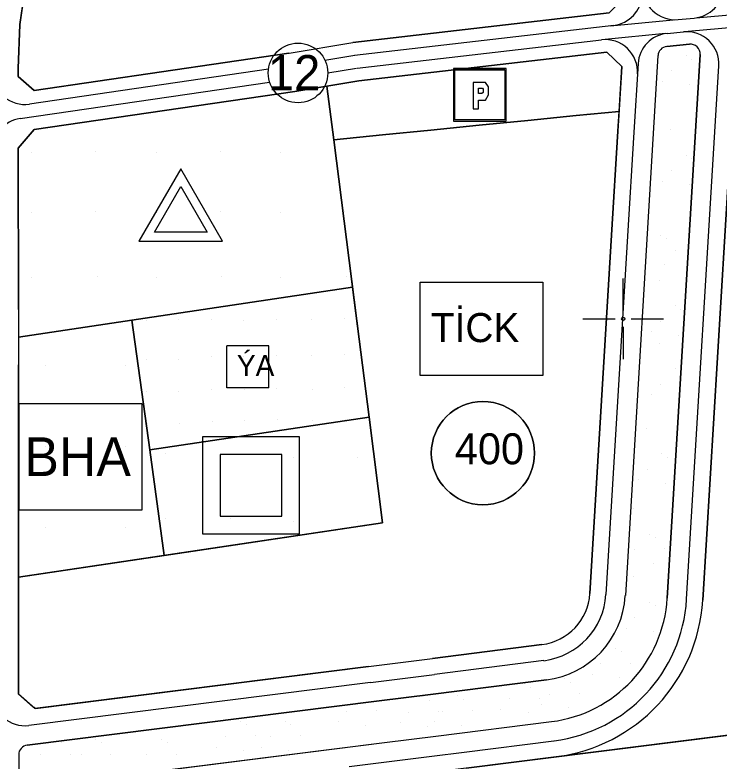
# Model space of a CAD drawing. Extents: x 419109 to 421295, y 4452223 to 4457798.
# Drawn here: x 419811.7 to 420029.7, y 4453863.1 to 4454094.1 of the extents above; entities that cross this region are included whole.
import ezdxf

# ---------------------------------------------------------------- set-up
doc = ezdxf.new("R2010")
doc.units = 0
for name, color, linetype in [('ADA', 7, 'Continuous'), ('ADAKENARI', 7, 'Continuous'), ('Default', 7, 'Continuous'), ('KALDIRIM', 7, 'Continuous'), ('KD_DAIRE', 7, 'Continuous'), ('KD_YGEN', 7, 'Continuous'), ('LJ_SEMBOL', 7, 'Continuous'), ('PAFTALAMA', 7, 'Continuous'), ('PL_AYA_PARK_DINLENME', 7, 'Continuous'), ('PL_EĞİTİM', 7, 'Continuous'), ('PL_GENEL_OTOPARK', 7, 'Continuous'), ('PL_K_BHA', 7, 'Continuous'), ('PL_SAY_DINI_TESIS', 7, 'Continuous'), ('PL_SAY_SAGLIK_TESIS', 7, 'Continuous'), ('PL_TİCK', 7, 'Continuous'), ('PL_TURZM', 7, 'Continuous'), ('SM_SEMBOL', 7, 'Continuous'), ('SM_TAKS', 7, 'Continuous'), ('TR_DINITESIS', 7, 'Continuous'), ('TR_EĞİTİM', 7, 'Continuous'), ('TR_PARKALANI', 7, 'Continuous'), ('TR_SAGLIKTESIS', 7, 'Continuous'), ('TR_TİCK', 7, 'Continuous'), ('TR_TİCT', 7, 'Continuous'), ('TR_YONETIMMERK', 7, 'Continuous')]:
    doc.layers.add(name, color=color, linetype=linetype)

# ---------------------------------------------------------------- blocks, each defined once
blk = doc.blocks.new('POINT_DISPLAY')
at = {"layer": 'Default'}
blk.add_line((0, 0), (0, 0), dxfattribs=at)

msp = doc.modelspace()

# ---------------------------------------------------------------- linework, layer by layer
at = {"layer": 'ADA'}
for p, q in [((419908.24, 4454072.04), (419915.13, 4454018.09)), ((419915.13, 4454018.09), (419925.51, 4453936.8)), ((419916.19, 4454009.76), (419812.73, 4453994.35)), ((419847.87, 4453999.59), (419857.91, 4453926.73)), ((419921.32, 4453969.57), (419853.4, 4453959.49)), ((419925.51, 4453936.8), (419812.79, 4453920.01))]:
    msp.add_line(p, q, dxfattribs=at)
at = {"layer": 'ADAKENARI'}
for p, q in [((419813.16, 4454091.08), (419817.35, 4454119.81)), ((419995.62, 4454094.69), (419916.3, 4454085.53)), ((419812.67, 4454077.47), (419813.16, 4454091.08)), ((419896.57, 4454082.28), (419916.3, 4454085.53)), ((420013.48, 4454084.32), (420020.53, 4454085)), ((419896.48, 4454082.27), (419817.62, 4454070.74)), ((419896.48, 4454082.27), (419896.57, 4454082.28)), ((419918.11, 4454073.66), (419994.88, 4454082.52)), ((419994.88, 4454082.52), (419999.55, 4454078.1)), ((420010.77, 4454081.51), (420000.66, 4453914.31)), ((420023.81, 4454081.83), (420013.63, 4453913.53)), ((420024.61, 4453912.86), (420034.84, 4454081.92)), ((419812.67, 4454075.02), (419812.67, 4454077.47)), ((419999.55, 4454078.1), (419998.34, 4454058.11)), ((419817.62, 4454070.74), (419812.67, 4454075.02)), ((419898.37, 4454070.42), (419918.11, 4454073.66)), ((419817.63, 4454058.61), (419898.37, 4454070.42)), ((419998.71, 4454064.24), (419910.36, 4454055.45)), ((419812.69, 4454052.89), (419817.63, 4454058.61)), ((419998.34, 4454058.11), (419996.39, 4454025.89)), ((419812.73, 4454002.89), (419812.69, 4454052.89)), ((419996.39, 4454025.89), (419989.68, 4453914.98)), ((419812.73, 4454002.89), (419812.74, 4453985.81)), ((419812.78, 4453925.01), (419812.74, 4453985.81)), ((419812.8, 4453904.9), (419812.78, 4453925.01)), ((419812.81, 4453883.76), (419812.8, 4453904.9)), ((419974.83, 4453899.14), (419940.94, 4453894.87)), ((419921.1, 4453892.38), (419940.94, 4453894.87)), ((419921.1, 4453892.38), (419817.78, 4453879.38)), ((419940.37, 4453883.72), (419976.2, 4453888.22)), ((419817.78, 4453879.38), (419812.81, 4453883.76)), ((419924.49, 4453881.72), (419940.37, 4453883.72)), ((419815.45, 4453868), (419924.49, 4453881.72)), ((419951.35, 4453860.91), (420102.08, 4453879.87)), ((419942, 4453870.82), (419977.82, 4453875.32)), ((419926.11, 4453868.82), (419942, 4453870.82)), ((419816.2, 4453855), (419926.11, 4453868.82)), ((419812.82, 4453865.02), (419812.83, 4453857.97))]:
    msp.add_line(p, q, dxfattribs=at)
for centre, radius, start, end in [((420020.82, 4454082.02), 3, 356.538, 95.5208), ((420013.77, 4454081.33), 3, 95.5208, 176.538), ((419972.71, 4453916), 17, 277.1691, 356.5376), ((419972.71, 4453916), 28, 277.1691, 356.538), ((419972.71, 4453916), 41, 277.1691, 356.538), ((419972.71, 4453916), 52, 277.1691, 356.538), ((419815.82, 4453865.03), 3, 97.1691, 180.035)]:
    msp.add_arc(centre, radius, start, end, dxfattribs=at)
at = {"layer": 'KALDIRIM'}
for p, q in [((420022.57, 4454093.18), (420040.86, 4454094.89)), ((419996.07, 4454090.71), (420015.51, 4454092.52)), ((420016.98, 4454092.66), (420022.02, 4454093.12)), ((419997.05, 4454090.83), (419916.76, 4454081.56)), ((420039.89, 4454090.66), (420020.15, 4454088.98)), ((420013.09, 4454088.3), (419994.42, 4454086.5)), ((420013.63, 4454088.35), (420018.67, 4454088.84)), ((419917.66, 4454077.63), (419993.29, 4454086.37)), ((419907.66, 4454080.05), (419916.95, 4454081.58)), ((419908.53, 4454076.14), (419917.47, 4454077.61)), ((420004.61, 4454079), (420003.33, 4454057.81)), ((420019.62, 4453913.17), (420029.61, 4454078.28)), ((419890.16, 4454077.3), (419816.17, 4454066.48)), ((419813.27, 4454062.02), (419890.52, 4454073.31)), ((420003.33, 4454057.81), (420001.38, 4454025.59)), ((420001.38, 4454025.59), (419994.67, 4453914.67)), ((419975.45, 4453894.18), (419941.57, 4453889.91)), ((419921.72, 4453887.42), (419941.57, 4453889.91)), ((419921.72, 4453887.42), (419815.97, 4453874.12)), ((419950.72, 4453865.87), (419978.57, 4453869.37)), ((419940.72, 4453864.61), (419950.72, 4453865.87)), ((419915.19, 4453861.4), (419940.72, 4453864.61))]:
    msp.add_line(p, q, dxfattribs=at)
for centre, radius, start, end in [((420016.06, 4454102.61), 10, 176.538, 275.3127), ((420021.09, 4454103.08), 10, 275.3127, 356.538), ((419995.91, 4454100.76), 10, 276.5852, 356.538), ((420014.59, 4454078.4), 10, 95.5208, 176.538), ((420019.63, 4454078.89), 10, 356.538, 95.5208), ((419994.43, 4454076.43), 10, 356.538, 96.5852), ((419814.72, 4454076.38), 10, 179.9995, 278.3165), ((419814.72, 4454052.12), 10, 98.3165, 179.9995), ((419972.71, 4453916), 22, 277.1691, 356.5376), ((419972.71, 4453916), 47, 277.1691, 356.538), ((419814.72, 4453884.04), 10, 179.9995, 277.1691)]:
    msp.add_arc(centre, radius, start, end, dxfattribs=at)
at = {"layer": 'KD_DAIRE'}
msp.add_circle((419899.31, 4454076.12), 9.23, dxfattribs=at)
at = {"layer": 'LJ_SEMBOL'}
for p, q in [((419875.2, 4453958.01), (419875.2, 4453938.92)), ((419894.29, 4453958.01), (419875.2, 4453958.01)), ((419894.29, 4453938.92), (419894.29, 4453958.01)), ((419875.2, 4453938.92), (419894.29, 4453938.92))]:
    msp.add_line(p, q, dxfattribs=at)
for points in [[(419963.72, 4454077.47), (419947.43, 4454077.47), (419963.31, 4454077.06), (419963.31, 4454061.59), (419947.84, 4454061.59), (419947.84, 4454077.06), (419963.31, 4454077.06), (419947.43, 4454077.47), (419947.43, 4454061.18), (419963.72, 4454061.18), (419963.72, 4454077.47)], [(419958.33, 4454071.78), (419957.38, 4454073.14), (419956.67, 4454073.14), (419953.58, 4454073.14), (419953.58, 4454064.99), (419955.24, 4454064.99), (419955.24, 4454067.71), (419956.43, 4454067.71), (419957.38, 4454067.71), (419958.33, 4454069.4), (419958.33, 4454070.76), (419958.33, 4454071.78)], [(419955.24, 4454069.74), (419955.24, 4454071.44), (419955.72, 4454071.44), (419956.43, 4454071.44), (419956.67, 4454071.1), (419956.67, 4454070.42), (419956.67, 4454070.08), (419956.19, 4454069.74), (419955.72, 4454069.74), (419955.24, 4454069.74)], [(419875.96, 4454024.08), (419863.01, 4454046.4), (419850.07, 4454024.08), (419875.96, 4454024.08)], [(419863.01, 4454040.92), (419871.18, 4454026.83), (419854.85, 4454026.83), (419863.01, 4454040.92)]]:
    msp.add_lwpolyline(points, dxfattribs=at)
for points in [[(419937.18, 4454011.37), (419975.11, 4454011.37), (419975.11, 4453982.43), (419937.18, 4453982.43)], [(419813, 4453973.84), (419850.93, 4453973.84), (419850.93, 4453940.8), (419813, 4453940.8)], [(419869.74, 4453933.47), (419899.74, 4453933.47), (419899.74, 4453963.47), (419869.74, 4453963.47)]]:
    msp.add_lwpolyline(points, close=True, dxfattribs=at)
at = {"layer": 'PAFTALAMA'}
for p, q in [((420000, 4454002.5), (420000, 4454012.5)), ((419987.5, 4454000), (419997.5, 4454000)), ((420002.5, 4454000), (420012.5, 4454000)), ((420000, 4453997.5), (420000, 4453987.5))]:
    msp.add_line(p, q, dxfattribs=at)
msp.add_circle((420000, 4454000), 0.5, dxfattribs=at)
at = {"layer": 'PL_AYA_PARK_DINLENME'}
for points in [[(420020.53, 4454085), (420013.48, 4454084.32)], [(420010.77, 4454081.51), (420000.66, 4453914.31)], [(420013.63, 4453913.53), (420023.81, 4454081.83)], [(419976.2, 4453888.22), (419940.37, 4453883.72), (419924.49, 4453881.72), (419815.45, 4453868)], [(419816.2, 4453855), (419926.11, 4453868.82), (419942, 4453870.82), (419977.82, 4453875.32)], [(419812.82, 4453865.02), (419812.83, 4453857.97)]]:
    msp.add_lwpolyline(points, dxfattribs=at)
for centre, radius, start, end in [((420020.82, 4454082.02), 3, 356.538, 95.5208), ((420013.77, 4454081.33), 3, 95.5208, 176.538), ((419972.71, 4453916), 28, 277.1691, 356.538), ((419972.71, 4453916), 41, 277.1691, 356.538), ((419815.82, 4453865.03), 3, 97.1691, 180.035)]:
    msp.add_arc(centre, radius, start, end, dxfattribs=at)
at = {"layer": 'PL_EĞİTİM'}
msp.add_lwpolyline([(419916.19, 4454009.76), (419915.13, 4454018.09), (419910.36, 4454055.45), (419908.24, 4454072.04), (419898.37, 4454070.42), (419817.63, 4454058.61), (419812.69, 4454052.89), (419812.73, 4454002.89), (419812.73, 4453994.35), (419847.87, 4453999.59), (419916.19, 4454009.76)], dxfattribs=at)
at = {"layer": 'PL_GENEL_OTOPARK'}
msp.add_lwpolyline([(419999.55, 4454078.1), (419994.88, 4454082.52), (419918.11, 4454073.66), (419908.24, 4454072.04), (419910.36, 4454055.45), (419925.43, 4454056.95), (419940.43, 4454058.44), (419955.43, 4454059.93), (419970.43, 4454061.43), (419985.43, 4454062.92), (419998.71, 4454064.24), (419999.55, 4454078.1)], dxfattribs=at)
at = {"layer": 'PL_K_BHA'}
msp.add_lwpolyline([(419853.4, 4453959.49), (419847.87, 4453999.59), (419812.73, 4453994.35), (419812.74, 4453985.81), (419812.78, 4453925.01), (419812.79, 4453920.01), (419857.91, 4453926.73), (419853.4, 4453959.49)], dxfattribs=at)
at = {"layer": 'PL_SAY_DINI_TESIS'}
msp.add_lwpolyline([(419921.32, 4453969.57), (419916.19, 4454009.76), (419847.87, 4453999.59), (419853.4, 4453959.49), (419921.32, 4453969.57)], dxfattribs=at)
at = {"layer": 'PL_SAY_SAGLIK_TESIS'}
msp.add_lwpolyline([(419857.91, 4453926.73), (419925.51, 4453936.8), (419921.32, 4453969.57), (419853.4, 4453959.49), (419857.91, 4453926.73)], dxfattribs=at)
at = {"layer": 'PL_TİCK'}
for points in [[(419827.19, 4454169.3), (419826.22, 4454164.4), (419822.19, 4454144.16), (419817.35, 4454119.81), (419813.16, 4454091.08), (419812.67, 4454077.47), (419812.67, 4454075.02), (419817.62, 4454070.74), (419896.48, 4454082.27), (419896.57, 4454082.28), (419916.3, 4454085.53), (419995.62, 4454094.69), (420000.89, 4454100.25), (420005.57, 4454177.64), (420005.96, 4454184.21), (419912.21, 4454171.85), (419827.19, 4454169.3)], [(419989.68, 4453914.98), (419996.39, 4454025.89), (419998.34, 4454058.11), (419998.71, 4454064.24), (419910.36, 4454055.45), (419915.13, 4454018.09), (419916.19, 4454009.76), (419921.32, 4453969.57), (419925.51, 4453936.8), (419857.91, 4453926.73), (419812.79, 4453920.01), (419812.8, 4453904.9), (419812.81, 4453883.76), (419817.31, 4453879.8), (419817.58, 4453879.8), (419817.99, 4453879.41)], [(419817.99, 4453879.41), (419921.1, 4453892.38), (419940.94, 4453894.87), (419974.83, 4453899.14)]]:
    msp.add_lwpolyline(points, dxfattribs=at)
msp.add_arc((419972.71, 4453916), 17, 277.1691, 356.5376, dxfattribs=at)
at = {"layer": 'PL_TURZM'}
for points in [[(420102.08, 4453879.87), (420100.89, 4453894.74), (420104.85, 4453957.34), (420084.77, 4453954.76), (420080.64, 4453989.67), (420092.04, 4453991.7), (420094.34, 4453991.67), (420090.99, 4454017.61), (420108.84, 4454020.27), (420112.73, 4454081.68), (420108.05, 4454086.69), (420040.14, 4454086.9), (420034.84, 4454081.92), (420024.61, 4453912.86)], [(420102.08, 4453879.87), (419979.2, 4453864.41), (419951.35, 4453860.91), (419941.35, 4453859.65), (419939.14, 4453859.37), (419950.66, 4453731.4)], [(419979.2, 4453864.41), (420102.08, 4453879.87)]]:
    msp.add_lwpolyline(points, dxfattribs=at)
msp.add_arc((419972.71, 4453916), 52, 277.1691, 356.538, dxfattribs=at)
at = {"layer": 'SM_SEMBOL'}
for points in [[(419890.27, 4453991.63), (419877.27, 4453991.63)], [(419877.27, 4453978.63), (419877.27, 4453991.63)], [(419890.27, 4453978.63), (419890.27, 4453991.63)], [(419890.27, 4453978.63), (419877.27, 4453978.63)]]:
    msp.add_lwpolyline(points, dxfattribs=at)
at = {"layer": 'SM_TAKS'}
msp.add_circle((419956.57, 4453958.42), 15.99, dxfattribs=at)
at = {"layer": 'TR_TİCK'}
for points in [[(419827.19, 4454169.3), (419826.22, 4454164.4), (419822.19, 4454144.16), (419817.35, 4454119.81), (419813.16, 4454091.08), (419812.67, 4454077.47), (419812.67, 4454075.02), (419817.62, 4454070.74), (419896.48, 4454082.27), (419896.57, 4454082.28), (419916.3, 4454085.53), (419995.62, 4454094.69), (420000.89, 4454100.25), (420005.57, 4454177.64), (420005.96, 4454184.21), (419912.21, 4454171.85), (419827.19, 4454169.3)], [(420084.31, 4453990.32), (420084.31, 4453994.7), (420093.95, 4453994.7), (420090.99, 4454017.61), (420108.84, 4454020.27), (420112.73, 4454081.68), (420108.05, 4454086.69), (420040.14, 4454086.9), (420034.84, 4454081.92), (420024.61, 4453912.86)], [(419989.68, 4453914.98), (419996.39, 4454025.89), (419998.34, 4454058.11), (419998.71, 4454064.24), (419985.43, 4454062.92), (419970.43, 4454061.43), (419955.43, 4454059.93), (419940.43, 4454058.44)], [(419940.43, 4454058.44), (419925.43, 4454056.95), (419910.36, 4454055.45), (419915.13, 4454018.09), (419916.19, 4454009.76), (419921.32, 4453969.57), (419925.51, 4453936.8), (419857.91, 4453926.73), (419812.79, 4453920.01), (419812.8, 4453904.9), (419812.81, 4453883.76), (419817.31, 4453879.8), (419817.58, 4453879.8), (419817.99, 4453879.41), (419921.1, 4453892.38), (419940.94, 4453894.87), (419974.83, 4453899.14)], [(419937.18, 4453982.43), (419937.18, 4454011.37), (419975.11, 4454011.37), (419975.11, 4453982.43), (419937.18, 4453982.43)], [(419979.2, 4453864.41), (420102.08, 4453879.87), (420100.89, 4453894.74), (420104.85, 4453957.34), (420084.77, 4453954.76), (420080.64, 4453989.67), (420084.31, 4453990.32)]]:
    msp.add_lwpolyline(points, dxfattribs=at)
for centre, radius, start, end in [((419956.57, 4453958.42), 15.99, 0, 180), ((419956.57, 4453958.42), 15.99, 180, 0), ((419972.71, 4453916), 17, 277.1691, 356.5376), ((419972.71, 4453916), 52, 277.1691, 356.538)]:
    msp.add_arc(centre, radius, start, end, dxfattribs=at)
at = {"layer": 'TR_TİCT'}
msp.add_lwpolyline([(420102.08, 4453879.87), (419979.2, 4453864.41), (419951.35, 4453860.91), (419941.35, 4453859.65), (419939.14, 4453859.37), (419950.66, 4453731.4)], dxfattribs=at)

# ---------------------------------------------------------------- block references
at = {"layer": 'TR_DINITESIS', "xscale": 0.1, "yscale": 0.10000000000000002}
for p in [(419852.39, 4453999.55), (419862.39, 4453999.83), (419872.64, 4453999.83), (419882.4, 4453999.64), (419892.74, 4453999.83), (419903.38, 4453999.8), (419913.71, 4453999.99), (419852.39, 4453987.54), (419862.39, 4453987.54), (419872.64, 4453988.36), (419882.4, 4453988.46), (419892.74, 4453988.74), (419903.38, 4453988.62), (419913.71, 4453988.9), (419892.74, 4453978.51), (419903.76, 4453978.19), (419913.71, 4453978.67), (419852.39, 4453977.54), (419862.39, 4453977.54), (419872.64, 4453978.03), (419882.78, 4453978.03), (419914.03, 4453968.9), (419852.71, 4453967.54), (419862.71, 4453967.54), (419872.97, 4453968.36), (419882.73, 4453968.45), (419893.06, 4453968.74), (419903.7, 4453968.61)]:
    msp.add_blockref('POINT_DISPLAY', p, dxfattribs=at)
at = {"layer": 'TR_EĞİTİM', "xscale": 0.1, "yscale": 0.10000000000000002}
for p in [(419893.82, 4454069.35), (419816.93, 4454051.46), (419836.68, 4454051.68), (419855.49, 4454051.46), (419875.24, 4454051.68), (419894.04, 4454051.46), (419816.93, 4454032.87), (419836.68, 4454033.09), (419855.49, 4454032.87), (419875.24, 4454033.09), (419894.04, 4454032.87), (419913.8, 4454033.09), (419816.93, 4454012.87), (419837.13, 4454013.18), (419855.49, 4454012.87), (419875.69, 4454013.18), (419894.04, 4454012.87), (419914.25, 4454013.18)]:
    msp.add_blockref('POINT_DISPLAY', p, dxfattribs=at)
at = {"layer": 'TR_PARKALANI', "xscale": 0.1, "yscale": 0.10000000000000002}
for p in [(420019.49, 4454081.54), (420021.24, 4454080.42), (420014.89, 4454076.77), (420012.17, 4454073.49), (420020.6, 4454072.44), (420014.58, 4454058.56), (420019.49, 4454050.7), (420021.24, 4454049.58), (420014.89, 4454045.93), (420012.17, 4454042.65), (420020.6, 4454041.6), (420011.59, 4454025.88), (420013.34, 4454024.76), (420016.21, 4454021.3), (420012.7, 4454016.78), (420011.19, 4454011.93), (420016.11, 4454004.07), (420017.85, 4454002.95), (420011.51, 4453999.3), (420008.79, 4453996.02), (420017.21, 4453994.97), (420011.19, 4453992.38), (420016.11, 4453984.51), (420017.85, 4453983.4), (420011.51, 4453979.75), (420008.79, 4453976.46), (420017.21, 4453975.42), (420007.06, 4453966.05), (420011.97, 4453958.19), (420013.72, 4453957.07), (420007.37, 4453953.42), (420004.65, 4453950.14), (420013.08, 4453949.09), (420003.29, 4453941.23), (420008.21, 4453933.37), (420009.96, 4453932.25), (420003.61, 4453928.6), (420012.83, 4453928.79), (420009.32, 4453924.27), (420003.29, 4453920.17), (420008.21, 4453912.31), (420009.96, 4453911.19), (420003.61, 4453907.54), (420012.83, 4453907.73), (420000.89, 4453904.26), (420009.32, 4453903.21), (419997.68, 4453898.02), (419999.43, 4453896.9), (419993.08, 4453893.25), (420002.3, 4453893.44), (419914.17, 4453891.21), (419981.88, 4453888.61), (419990.36, 4453889.97), (419998.79, 4453888.92), (419969.47, 4453887.11), (419971.22, 4453886), (419983.63, 4453887.5), (419948.79, 4453883.35), (419977.28, 4453883.85), (419986.5, 4453884.03), (419938.26, 4453882.97), (419940.01, 4453881.86), (419950.54, 4453882.23), (419964.87, 4453882.34), (419974.09, 4453882.53), (419923.7, 4453878.77), (419953.41, 4453878.77), (419962.16, 4453879.06), (419974.57, 4453880.57), (419982.99, 4453879.52), (419914.48, 4453878.58), (419933.66, 4453878.21), (419942.88, 4453878.39), (419944.19, 4453878.58), (419970.58, 4453878.01), (419881.47, 4453875.45), (419883.22, 4453874.34), (419895.39, 4453875.45), (419897.13, 4453874.34), (419911.76, 4453875.3), (419920.19, 4453874.25), (419930.94, 4453874.92), (419941.47, 4453875.3), (419949.9, 4453874.25), (419939.37, 4453873.88), (419836.72, 4453869.81), (419857.03, 4453869.81), (419876.87, 4453870.69), (419886.09, 4453870.87), (419890.79, 4453870.69), (419900.01, 4453870.87), (419826.06, 4453868.7), (419838.47, 4453868.7), (419858.78, 4453868.7), (419874.16, 4453867.4), (419888.07, 4453867.4), (419819.71, 4453865.04), (419828.93, 4453865.23), (419832.12, 4453865.04), (419841.34, 4453865.23), (419852.43, 4453865.04), (419861.65, 4453865.23), (419882.58, 4453866.36), (419896.5, 4453866.36)]:
    msp.add_blockref('POINT_DISPLAY', p, dxfattribs=at)
at = {"layer": 'TR_SAGLIKTESIS', "xscale": 0.1, "yscale": 0.10000000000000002}
for p in [(419858.3, 4453958.24), (419878.3, 4453958.24), (419897.83, 4453957.17), (419917.83, 4453957.17), (419858.3, 4453938.24), (419878.3, 4453938.24), (419897.83, 4453937.17), (419917.83, 4453937.17)]:
    msp.add_blockref('POINT_DISPLAY', p, dxfattribs=at)
at = {"layer": 'TR_YONETIMMERK', "xscale": 0.1, "yscale": 0.10000000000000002}
for p in [(419821.02, 4453985.43), (419846.02, 4453985.43), (419821.02, 4453960.43), (419846.02, 4453960.43), (419821.02, 4453935.43), (419846.02, 4453935.43)]:
    msp.add_blockref('POINT_DISPLAY', p, dxfattribs=at)

# ---------------------------------------------------------------- texts
at = {"layer": 'KD_YGEN'}
msp.add_text('12', height=10.905, dxfattribs=at).set_placement((419890, 4454070.76))
at = {"layer": 'LJ_SEMBOL'}
for s, height, p in [('TİCK', 9, (419940.44, 4453992.79)), ('BHA', 12, (419814.58, 4453951.32))]:
    msp.add_text(s, height=height, dxfattribs=at).set_placement(p)
at = {"layer": 'SM_SEMBOL'}
msp.add_text('ÝA', height=6.5, dxfattribs=at).set_placement((419880.39, 4453982.27))
at = {"layer": 'SM_TAKS'}
msp.add_text('400', height=9.593, dxfattribs=at).set_placement((419947.88, 4453954.97))

doc.saveas('drawing.dxf')
